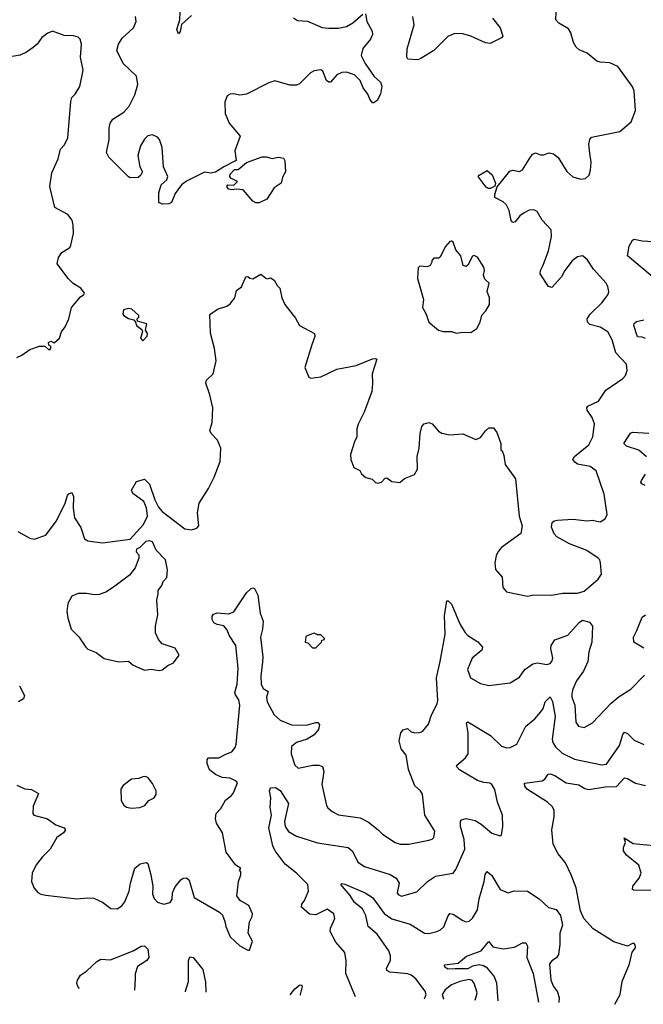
# Model space of a CAD drawing. Extents: x 1443846 to 1577407, y 839182 to 927291.
# Tile 268 of 535: x 1529852 to 1533712, y 839895 to 845986. Entities that reach past the tile are written whole.
import ezdxf

# ---------------------------------------------------------------- set-up
doc = ezdxf.new("R2010")
doc.units = 0

msp = doc.modelspace()

# ---------------------------------------------------------------- linework, layer by layer
at = {"layer": '0CON20XD'}
for points in [[(1530915, 846012), (1530853.9, 845956.1), (1530845, 845912.5), (1530835, 845897.5), (1530824.4, 845925), (1530842.7, 845985), (1530851.2, 846175)], [(1529840.2, 842820.2), (1529915, 842778.8), (1529942.3, 842772.3), (1530015, 842796.2), (1530080.6, 842885), (1530133.5, 842995), (1530147.7, 843042.3), (1530156.4, 843053.6), (1530175, 843060), (1530185.7, 843035.7), (1530182.5, 842965), (1530190.8, 842905), (1530230, 842845), (1530254.3, 842775), (1530275, 842762.2), (1530316.7, 842755), (1530365, 842748.6), (1530537, 842773), (1530617.8, 842862.2), (1530642.5, 842915), (1530636.7, 842966.7), (1530620, 843005), (1530552.5, 843055), (1530543.8, 843075), (1530575, 843128.8), (1530625, 843143.3), (1530655, 843112.5), (1530688.9, 843015), (1530711.1, 842971.1), (1530733.1, 842943.1), (1530875, 842836.2), (1530915, 842830), (1530949.3, 842840.7), (1530960, 842855), (1530952.5, 842935), (1530962.9, 842995), (1531020.6, 843085), (1531056.7, 843155), (1531093.2, 843253.2), (1531097.8, 843335), (1531075.8, 843385), (1531038, 843425), (1531029.2, 843445), (1531042.9, 843495), (1531047.1, 843585), (1531030, 843665), (1531003.6, 843736.4), (1531007.5, 843755), (1531050, 843795), (1531068.8, 843875), (1531057.7, 843952.3), (1531033, 844047), (1531028.3, 844161.7), (1531075.8, 844194.2), (1531135, 844213.3), (1531155, 844227.5), (1531183.3, 844265), (1531195, 844310), (1531225, 844332.5), (1531252.5, 844395), (1531265, 844396.7), (1531276.4, 844386.4), (1531295, 844383.3), (1531345, 844411.2), (1531375, 844386.7), (1531385, 844383.3), (1531405, 844388.8), (1531426.7, 844375), (1531445, 844342.5), (1531462.5, 844325), (1531473.8, 844265), (1531493.8, 844225), (1531558.8, 844138.8), (1531583.8, 844095), (1531676.7, 844045), (1531678.8, 844025), (1531661.2, 843975), (1531617.5, 843835), (1531642.5, 843775), (1531655, 843767.5), (1531715, 843777.5), (1531815, 843823.3), (1531935, 843846.7), (1532035, 843888), (1532055, 843890), (1532062.5, 843885), (1532033.8, 843795), (1532036.7, 843735), (1532030.8, 843685), (1531985, 843557.5), (1531946.1, 843483.9), (1531938.8, 843455), (1531938.8, 843405), (1531923.8, 843375), (1531900, 843295), (1531902.5, 843265), (1531920, 843215), (1531956.4, 843196.4), (1531967, 843177), (1531993.9, 843153.9), (1532033.6, 843143.6), (1532055, 843122.5), (1532069.3, 843119.3), (1532092.5, 843125), (1532115, 843150), (1532125, 843152.5), (1532155, 843130), (1532205, 843122.5), (1532233, 843147), (1532295, 843172.5), (1532313.3, 843205), (1532313, 843283), (1532324, 843335), (1532330, 843425), (1532341.7, 843468.3), (1532355, 843486.7), (1532385, 843493.3), (1532405, 843486.7), (1532445, 843440), (1532465, 843428.8), (1532515, 843418), (1532595, 843423.8), (1532675, 843388.8), (1532705, 843401.2), (1532735, 843443.3), (1532755, 843460), (1532785, 843460), (1532805, 843432.5), (1532830, 843365), (1532830, 843325), (1532838.3, 843318.3), (1532849.3, 843289.3), (1532856.7, 843235), (1532920, 843145), (1532943.8, 842915), (1532961.2, 842855), (1532953.3, 842806.7), (1532835, 842720), (1532814.3, 842695.7), (1532801.7, 842668.3), (1532792, 842625), (1532796.7, 842585), (1532837.7, 842537.7), (1532842.3, 842472.3), (1532865, 842446.7), (1532995, 842420), (1533035, 842428), (1533145, 842426.2), (1533212.5, 842437.5), (1533305, 842438.9), (1533345, 842450), (1533433.3, 842525), (1533452.5, 842555), (1533447.5, 842625), (1533442.5, 842645), (1533432.5, 842655), (1533362.7, 842702.7), (1533255, 842744), (1533175.9, 842785.9), (1533160, 842805), (1533143, 842847), (1533147.5, 842875), (1533160, 842885), (1533180.5, 842889.5), (1533275, 842895.6), (1533365, 842886), (1533395, 842890), (1533445, 842878.8), (1533475, 842897.5), (1533487.5, 842925), (1533469.7, 843049.7), (1533420, 843195), (1533382.2, 843222.2), (1533305, 843237.1), (1533287.9, 843247.9), (1533276, 843265), (1533286.7, 843283.3), (1533374, 843355), (1533399.2, 843405), (1533409.4, 843485), (1533395.6, 843525), (1533365, 843570), (1533362.5, 843585), (1533368, 843595), (1533434, 843625), (1533480, 843695), (1533585, 843766.2), (1533601.2, 843785), (1533612, 843815), (1533607.5, 843855), (1533542.5, 843925), (1533518.9, 844005), (1533491.9, 844055), (1533445, 844083.8), (1533380.3, 844100.3), (1533365.4, 844115.4), (1533364.7, 844135.3), (1533382.1, 844165), (1533455.7, 844235), (1533494, 844285), (1533499.2, 844305), (1533492, 844335), (1533481.2, 844355), (1533402.8, 844442.8), (1533365, 844502), (1533335, 844525.8), (1533305, 844518.1), (1533270.6, 844495), (1533225.5, 844435), (1533205, 844394.3), (1533145, 844328.8), (1533125, 844336.2), (1533074.1, 844414.1), (1533076.2, 844435), (1533092.8, 844467.2), (1533125.5, 844555), (1533143.3, 844645), (1533141.4, 844685), (1533085.3, 844745.3), (1533055, 844798.6), (1533035, 844810.6), (1533005, 844808.5), (1532975, 844791.8), (1532948.3, 844771.7), (1532918.8, 844735), (1532905, 844731.2), (1532894.5, 844744.5), (1532882.5, 844805), (1532863.3, 844843.3), (1532845, 844860), (1532793.3, 844885), (1532792.1, 844905), (1532807.7, 844952.3), (1532885, 845048.1), (1532905, 845055.7), (1532945, 845046), (1532965, 845058), (1533015, 845140), (1533027.5, 845155), (1533045, 845163.3), (1533075, 845150), (1533095, 845150), (1533128.3, 845161.7), (1533155, 845156), (1533185, 845133.8), (1533237.6, 845047.6), (1533275, 845014.2), (1533325, 844999.2), (1533355, 845003.8), (1533376.7, 845025), (1533385.9, 845054.1), (1533388.6, 845105), (1533380.3, 845160.3), (1533374.4, 845215), (1533380.8, 845245), (1533391.2, 845258.8), (1533566.7, 845295), (1533636.2, 845353.8), (1533663.1, 845425), (1533654.4, 845545), (1533642.9, 845575), (1533555, 845695.8), (1533505, 845718.6), (1533445, 845722.7), (1533425, 845730), (1533365, 845778.9), (1533315, 845798.6), (1533295.8, 845815), (1533280, 845845), (1533264.2, 845905), (1533249.6, 845929.6), (1533190, 845965), (1533171.2, 845985), (1533172, 846035)], [(1531993, 846023), (1532001.2, 845975), (1532033.3, 845915), (1532036.2, 845895), (1532023.3, 845865), (1531975, 845807.5), (1531966, 845765), (1531990, 845715), (1532046, 845635), (1532085, 845600), (1532093.8, 845575), (1532086, 845525), (1532065, 845486.7), (1532045, 845472.5), (1532035, 845472.5), (1532018.8, 845495), (1532006, 845525), (1531977.1, 845565), (1531960.2, 845610.2), (1531925, 845644.4), (1531875, 845661.5), (1531845, 845659.5), (1531815.5, 845644.5), (1531775, 845600), (1531765, 845598.8), (1531750.3, 845610.3), (1531728.3, 845668.3), (1531715, 845676.2), (1531675, 845669.2), (1531652.4, 845657.6), (1531585, 845590), (1531565, 845580.8), (1531525, 845581.1), (1531432.3, 845607.7), (1531395, 845596.2), (1531255.7, 845524.3), (1531215, 845518.6), (1531175, 845528), (1531154.2, 845525.8), (1531135.8, 845514.2), (1531122.5, 845475), (1531124.4, 845405), (1531148, 845345), (1531217.5, 845265), (1531184, 845175), (1531192.5, 845115), (1531115, 845075.5), (1531065, 845041.9), (1531035, 845035.6), (1530995, 845042), (1530885, 844987.5), (1530854, 844965), (1530815, 844910), (1530792.5, 844855), (1530775, 844846.7), (1530733.9, 844843.9), (1530713.3, 844855), (1530713.3, 844915), (1530727.5, 844965), (1530762.5, 844995), (1530768.8, 845015), (1530743.3, 845075), (1530734.2, 845195), (1530718, 845245), (1530705, 845260), (1530675, 845273.3), (1530645, 845266.7), (1530625, 845246.7), (1530600.8, 845205), (1530584.2, 845145), (1530595.9, 845075.9), (1530612.5, 845045), (1530602.5, 845025), (1530585, 845010), (1530535, 845007.5), (1530525, 845013.3), (1530403.3, 845135), (1530390, 845165), (1530405.8, 845244.2), (1530405.8, 845315), (1530412.5, 845345), (1530428.8, 845371.2), (1530496.2, 845413.8), (1530529.1, 845450.9), (1530565, 845521.2), (1530584.4, 845585.6), (1530575, 845636.7), (1530492.5, 845715), (1530453.3, 845795), (1530464.5, 845835.5), (1530487.4, 845872.6), (1530556, 845935), (1530573.8, 845975), (1530568.8, 846005)], [(1531547.3, 845997.3), (1531571.2, 845981.2), (1531633.3, 845976.7), (1531725, 845938), (1531765, 845932.5), (1531825, 845933.8), (1531875, 845943.8), (1531915, 845966.2), (1531975, 846020)], [(1532778.8, 845995), (1532826, 845935), (1532842.5, 845885), (1532835, 845873.3), (1532765, 845838.8), (1532735, 845843.8), (1532644.4, 845884.4), (1532595, 845899.4), (1532545, 845900), (1532501.7, 845881.7), (1532416.2, 845795), (1532335, 845746), (1532315, 845736.7), (1532255, 845742.5), (1532247.5, 845755), (1532250, 845805), (1532293.3, 845955), (1532286.2, 846005)], [(1529835, 843896.2), (1529865, 843910), (1529915, 843945.6), (1529975, 843966), (1530007, 843967), (1530030, 843945), (1530040, 843945), (1530047.5, 843965), (1530031.7, 843971.7), (1530030.7, 843989.3), (1530045, 843996.2), (1530065, 843987.5), (1530098.8, 844015), (1530110, 844055), (1530133.8, 844085), (1530156, 844135), (1530173.8, 844205), (1530228.3, 844271.7), (1530250, 844285), (1530252.5, 844295), (1530230, 844325), (1530184.2, 844354.2), (1530155, 844383.3), (1530083.8, 844475), (1530093.3, 844515), (1530112.5, 844545), (1530163, 844577), (1530169.5, 844590.5), (1530185.8, 844664.2), (1530184, 844715), (1530176, 844745), (1530150.9, 844780.9), (1530070, 844825), (1530039.2, 844955), (1530052.1, 845037.9), (1530090.6, 845125), (1530104.4, 845185), (1530128.8, 845211.2), (1530149.5, 845255), (1530169.4, 845479.4), (1530174.4, 845505), (1530195.8, 845525), (1530225, 845573.3), (1530244.1, 845674.1), (1530228.6, 845755), (1530233.8, 845835), (1530226.7, 845865), (1530215, 845877.5), (1530185, 845886.7), (1530127.3, 845887.3), (1530055, 845914.2), (1530026.8, 845903.2), (1529988.8, 845875), (1529960, 845835), (1529935, 845812.9), (1529894, 845785), (1529855, 845767.5), (1529755, 845750.8)], [(1531335, 844853.3), (1531313.9, 844853.9), (1531295, 844863.3), (1531235, 844933.3), (1531195, 844937.5), (1531165, 844932.5), (1531145, 844937.5), (1531133.3, 844955), (1531140, 844965), (1531177, 844963), (1531200, 844985), (1531160, 845005), (1531152.5, 845015), (1531155, 845030), (1531181.7, 845058.3), (1531205, 845060), (1531255, 845102.5), (1531353.2, 845136.8), (1531377.3, 845137.3), (1531415, 845126.7), (1531455, 845136.2), (1531485, 845130), (1531493, 845113), (1531496.7, 845045), (1531478.3, 845011.7), (1531470, 844975), (1531427.5, 844945), (1531382.5, 844875), (1531335, 844853.3)], [(1532765, 844941.6), (1532751.8, 844941.8), (1532740, 844950), (1532690, 845015), (1532695.7, 845024.3), (1532745, 845052), (1532777.1, 845027.1), (1532797.5, 844975), (1532793, 844957), (1532765, 844941.6)], [(1533767.5, 844397.5), (1533613.8, 844525), (1533623.5, 844585), (1533645, 844622.7), (1533655, 844628.8), (1533705, 844618.4), (1533775.8, 844614.2)], [(1532555, 844046.7), (1532595, 844053.3), (1532645, 844050), (1532682.5, 844075), (1532702.5, 844115), (1532711.7, 844158.3), (1532736.7, 844185), (1532760, 844225), (1532760, 844265), (1532746.2, 844305), (1532757.5, 844355), (1532731.2, 844381.2), (1532723.3, 844405), (1532728.6, 844435), (1532724.2, 844455), (1532685, 844516.7), (1532665, 844527.5), (1532655, 844523.3), (1532625, 844466.7), (1532615, 844460), (1532597.5, 844465), (1532582, 844525), (1532552.3, 844562.3), (1532535, 844608.8), (1532525, 844615.7), (1532515, 844614), (1532485, 844580), (1532455, 844516.7), (1532445, 844510), (1532415, 844510), (1532403, 844497), (1532403.3, 844485), (1532392.5, 844465), (1532375, 844456.7), (1532328.3, 844461.7), (1532318.3, 844451.7), (1532313.8, 844385), (1532351.2, 844255), (1532345.7, 844205), (1532367.8, 844165), (1532383.7, 844113.7), (1532445, 844066.2), (1532472.5, 844057.5), (1532525, 844057.5), (1532555, 844046.7)], [(1530615, 844000), (1530641.7, 844028.3), (1530642.5, 844045), (1530630, 844065), (1530640, 844105), (1530581.7, 844121.7), (1530580, 844135), (1530590, 844145), (1530590, 844155), (1530546.1, 844196.1), (1530525, 844200), (1530495, 844190), (1530490, 844165), (1530497.5, 844155), (1530525, 844136.7), (1530558.8, 844128.8), (1530570, 844115), (1530574.2, 844094.2), (1530608.3, 844068.3), (1530612.5, 844055), (1530600, 844015), (1530615, 844000)], [(1533725, 844013.8), (1533705, 844022.9), (1533675, 844024.2), (1533654, 844095), (1533654.4, 844105.6), (1533670.2, 844119.8), (1533715, 844129.2)], [(1533731.7, 843281.7), (1533683.6, 843323.6), (1533608.4, 843348.4), (1533590.5, 843365), (1533632, 843428), (1533645, 843434.4), (1533745, 843428.1)], [(1533723.9, 843103.9), (1533701.9, 843115), (1533696.9, 843125), (1533700, 843135), (1533725.5, 843175)], [(1530715, 841960), (1530735, 841963.3), (1530769.3, 841990.7), (1530805, 842007.5), (1530840, 842055), (1530815, 842098.8), (1530734.1, 842124.1), (1530711.7, 842151.7), (1530693.2, 842193.2), (1530693.1, 842235), (1530708.1, 842305), (1530700, 842395), (1530710, 842435), (1530708.8, 842455), (1530731.2, 842485), (1530739.5, 842510.5), (1530762, 842535), (1530766.8, 842583.2), (1530754.2, 842645), (1530696, 842705), (1530675, 842756.2), (1530655, 842762), (1530632.3, 842757.7), (1530595, 842720), (1530575, 842710), (1530573.6, 842693.6), (1530590, 842675), (1530590, 842655), (1530566.7, 842595), (1530531.2, 842548.8), (1530433.8, 842475), (1530385, 842443.8), (1530345, 842430), (1530315, 842427.1), (1530265, 842435.7), (1530215, 842435.7), (1530175, 842419.2), (1530149.2, 842375), (1530144, 842325), (1530149.2, 842285), (1530171.2, 842215), (1530217.4, 842167.4), (1530261.2, 842105), (1530275, 842091.2), (1530325, 842071.2), (1530375, 842034), (1530465, 842013.3), (1530525, 842017.5), (1530555, 841992.5), (1530625, 841962.5), (1530665, 841967.5), (1530715, 841960)], [(1529835, 841251.2), (1529885, 841228), (1529925, 841224), (1529968.3, 841198.3), (1529935, 841120), (1529934, 841075), (1529940, 841065), (1530025, 841041.4), (1530075, 841004.4), (1530126.9, 840986.9), (1530136.2, 840975), (1530123.8, 840955), (1530082.6, 840927.4), (1530041.1, 840855), (1529992, 840805), (1529955, 840756.7), (1529928.8, 840705), (1529926.1, 840653.9), (1529942.4, 840612.4), (1529965, 840586.2), (1529983.3, 840575), (1530015, 840570), (1530205, 840547.5), (1530275, 840554.3), (1530311.7, 840551.7), (1530365, 840525.8), (1530417, 840487), (1530455, 840485.8), (1530485, 840504.2), (1530502.4, 840527.6), (1530530, 840595), (1530538.1, 840645), (1530565, 840736.7), (1530597.3, 840762.7), (1530635, 840771.2), (1530645.8, 840765), (1530664.5, 840695), (1530675.7, 840625), (1530675, 840576.7), (1530685, 840550), (1530705, 840527.1), (1530745, 840514.2), (1530783.3, 840525), (1530795.6, 840544.4), (1530798.6, 840585), (1530815, 840621.2), (1530850, 840665), (1530865, 840676), (1530885, 840676.2), (1530901.7, 840661.7), (1530931.4, 840555), (1531088.8, 840465), (1531106.6, 840446.6), (1531122.1, 840407.9), (1531128.5, 840375), (1531155, 840311.2), (1531215, 840256.7), (1531265, 840230), (1531275, 840230), (1531292.5, 840285), (1531266.7, 840335), (1531273.8, 840405), (1531291.7, 840438.3), (1531292.5, 840455), (1531271.2, 840505), (1531215.9, 840535.9), (1531196.7, 840565), (1531206.7, 840655), (1531220, 840695), (1531220, 840715), (1531212.5, 840725), (1531220, 840735), (1531188.3, 840758.3), (1531130, 840835), (1531106.9, 840955), (1531070, 841015), (1531063.1, 841045), (1531068, 841075), (1531098, 841105), (1531125, 841157.5), (1531163.9, 841186.1), (1531175, 841202.5), (1531200, 841265), (1531192.5, 841275), (1531155, 841294.4), (1531105, 841297.5), (1531065, 841315.6), (1531026.2, 841346.2), (1531011.5, 841385), (1531011.5, 841408.5), (1531020.6, 841419.4), (1531085, 841418.6), (1531127.3, 841442.7), (1531165, 841455.7), (1531185, 841482.9), (1531191.3, 841505), (1531213.8, 841745), (1531208.1, 841778.1), (1531188.2, 841808.2), (1531184.5, 841824.5), (1531198, 841875), (1531203.4, 841975), (1531189.1, 842115), (1531150, 842175), (1531134.4, 842214.4), (1531115, 842236.2), (1531075, 842244.2), (1531053.8, 842255), (1531043.3, 842275), (1531043.8, 842295), (1531052, 842308), (1531074.1, 842315.9), (1531145, 842311.2), (1531178.3, 842321.7), (1531255, 842440), (1531285, 842467.1), (1531295, 842471.4), (1531305, 842467.5), (1531326.9, 842425), (1531340.5, 842315), (1531358.5, 842265), (1531355.5, 842215), (1531343.6, 842165), (1531357.7, 842045), (1531355, 842013.3), (1531344.3, 841925), (1531347.1, 841875), (1531358.3, 841848.3), (1531390.4, 841830.4), (1531379.6, 841795), (1531384.7, 841765), (1531426.2, 841685), (1531465, 841652.3), (1531533.5, 841623.5), (1531628.2, 841621.8), (1531685, 841638.6), (1531697.1, 841637.1), (1531707.5, 841625), (1531701.5, 841595), (1531675, 841562.2), (1531632, 841535), (1531566.2, 841513.8), (1531535, 841490), (1531531.5, 841445), (1531555, 841373.3), (1531575, 841356.2), (1531665.8, 841374.2), (1531705, 841374.2), (1531725.6, 841365.6), (1531734, 841335), (1531721.2, 841255), (1531751.4, 841125), (1531759.7, 841109.7), (1531786.9, 841086.9), (1531825, 841067.5), (1531958.6, 841048.6), (1532011.1, 841021.1), (1532071.4, 840975), (1532097.4, 840947.4), (1532176.6, 840896.6), (1532207.5, 840885), (1532260, 840885), (1532385, 840910), (1532404.2, 840915.8), (1532415, 840927.5), (1532422, 840965), (1532359.4, 841065), (1532346.2, 841195), (1532333.3, 841215), (1532297.1, 841247.1), (1532257.6, 841347.6), (1532243.3, 841435), (1532213.3, 841475), (1532201.2, 841525), (1532211.2, 841575), (1532225, 841592.5), (1532251.7, 841601.7), (1532275, 841580), (1532295, 841573.8), (1532325, 841576), (1532345, 841583.3), (1532382.7, 841627.3), (1532400, 841685), (1532435, 841753.3), (1532440, 841775), (1532432.3, 841915), (1532455.3, 842014.7), (1532485.3, 842184.7), (1532482.4, 842297.6), (1532495, 842390), (1532505, 842390), (1532525, 842370), (1532577.8, 842245), (1532607, 842197), (1532625, 842177.1), (1532686.8, 842136.8), (1532716.7, 842105), (1532712.5, 842085), (1532652.9, 842035), (1532624.2, 841965), (1532642.5, 841915), (1532705, 841880), (1532755, 841866.2), (1532887.2, 841882.8), (1532945, 841919.2), (1532979.2, 841965), (1533028.6, 842001.4), (1533057.4, 842007.4), (1533115, 841996.7), (1533135, 842003.1), (1533145.6, 842015), (1533150.9, 842035), (1533139.6, 842095), (1533142.5, 842115), (1533165, 842150), (1533205.5, 842164.5), (1533245, 842177.5), (1533315, 842257.5), (1533335, 842270.6), (1533378, 842258), (1533396.7, 842235), (1533393.2, 842135), (1533374.1, 842075), (1533368.7, 842015), (1533342.3, 841955), (1533298.8, 841895), (1533275.3, 841844.7), (1533268.5, 841815), (1533268.9, 841795), (1533287.1, 841745), (1533295, 841640), (1533310, 841615), (1533345, 841606.2), (1533396.7, 841635), (1533512.2, 841757.8), (1533562, 841798), (1533635.5, 841844.5), (1533719.7, 841930.3)], [(1533715, 842098.1), (1533653.3, 842135), (1533650.9, 842165), (1533672.7, 842207.3), (1533705, 842290), (1533725, 842304)], [(1531685, 842100), (1531720, 842135), (1531721.7, 842148.3), (1531738.3, 842151.7), (1531738.3, 842158.3), (1531715, 842180), (1531695, 842180), (1531675, 842190), (1531630, 842175), (1531623, 842167), (1531620, 842135), (1531635, 842130), (1531665, 842100), (1531685, 842100)], [(1529851.2, 841865), (1529881.2, 841805), (1529875.5, 841784.5), (1529845, 841766.2)], [(1531931.2, 839941.7), (1531871.4, 840085), (1531872.7, 840162.7), (1531864.3, 840214.3), (1531809.1, 840279.1), (1531774.3, 840344.3), (1531775.7, 840365), (1531802.2, 840425), (1531795.6, 840455), (1531755, 840484), (1531685, 840448.8), (1531645, 840452.1), (1531595.7, 840495), (1531598.6, 840515), (1531615, 840536), (1531639.6, 840595), (1531636.2, 840635), (1531565.3, 840705), (1531495, 840762.5), (1531432.4, 840845), (1531418.4, 840875), (1531393.5, 840986.5), (1531411.2, 841065), (1531402.5, 841115), (1531407.3, 841172.7), (1531398.6, 841215), (1531405, 841233.3), (1531435, 841235.6), (1531465, 841216.7), (1531516.9, 841136.9), (1531490.5, 841025), (1531496.2, 840995), (1531515, 840964.7), (1531565, 840934.7), (1531695, 840893.3), (1531885, 840864.3), (1531912.3, 840842.3), (1531944.4, 840775), (1531986.3, 840746.3), (1532145, 840697.3), (1532182.5, 840675), (1532200, 840645), (1532189.4, 840585), (1532195, 840574.3), (1532215, 840564.4), (1532309.7, 840590.3), (1532375.8, 840655), (1532425, 840687.1), (1532535, 840706), (1532552.4, 840727.6), (1532606.4, 840855), (1532602.1, 840915), (1532580.7, 840995), (1532580.5, 841025), (1532586, 841035), (1532615, 841043.5), (1532671.2, 841031.2), (1532709.1, 841009.1), (1532775, 840954), (1532825, 840937.5), (1532835, 840940), (1532842, 840995), (1532840.6, 841065), (1532808.9, 841145), (1532793.3, 841223.3), (1532775, 841254.3), (1532762.5, 841262.5), (1532725, 841266.4), (1532685, 841280), (1532574, 841345), (1532556.2, 841365), (1532556.7, 841375), (1532610.9, 841419.1), (1532627.5, 841445), (1532628.9, 841575), (1532617.5, 841635), (1532625, 841642.5), (1532767.1, 841557.1), (1532835, 841492), (1532865, 841481.2), (1532887.3, 841482.7), (1532929.2, 841505), (1532985, 841615.8), (1533039.8, 841660.2), (1533077, 841703), (1533091.8, 841725), (1533105, 841765.8), (1533135, 841796.7), (1533148.8, 841768.8), (1533166.8, 841675), (1533148.3, 841535), (1533151.4, 841515), (1533167.7, 841487.7), (1533209, 841449), (1533285, 841411.1), (1533455, 841375.6), (1533485, 841380.6), (1533565.4, 841495), (1533585, 841563.3), (1533595, 841579.2), (1533615, 841570.6), (1533655, 841529.5), (1533715, 841501.4)], [(1530545, 841107.5), (1530595, 841112.5), (1530626.1, 841123.9), (1530652.5, 841155), (1530685, 841172.5), (1530696.4, 841193.6), (1530697.5, 841215), (1530675, 841260), (1530646.4, 841296.4), (1530633, 841303), (1530615, 841302.5), (1530589.3, 841290.7), (1530545, 841286.7), (1530491.7, 841248.3), (1530478.8, 841225), (1530480, 841155), (1530496.1, 841126.1), (1530514.1, 841114.1), (1530545, 841107.5)], [(1533536, 839894.6), (1533569.2, 839955), (1533581.9, 840035), (1533626.2, 840145), (1533643.8, 840216.2), (1533662.5, 840245), (1533661.7, 840261.7), (1533655, 840270), (1533645, 840270), (1533615, 840253.3), (1533530.3, 840280.3), (1533402.1, 840362.1), (1533343.3, 840425), (1533323, 840473), (1533295.6, 840615), (1533264.5, 840695), (1533230.1, 840770.1), (1533185.3, 840825.3), (1533153.8, 840885), (1533146.4, 840973.6), (1533160.8, 841055), (1533160, 841095), (1533147.6, 841117.6), (1533119.1, 841145), (1532994.5, 841224.5), (1532978, 841245), (1532977, 841263), (1533085, 841277.7), (1533101.6, 841288.4), (1533122.6, 841317.4), (1533135, 841320), (1533165, 841310), (1533234.2, 841265), (1533312.8, 841252.8), (1533349.4, 841229.4), (1533375, 841223.9), (1533475, 841239.7), (1533545, 841242.5), (1533595, 841296.5), (1533615, 841292.5), (1533662.9, 841262.9), (1533725, 841247.3)], [(1533765, 840598.9), (1533651.3, 840601.3), (1533644, 840605), (1533646.9, 840625), (1533685.6, 840675), (1533698.6, 840705), (1533684.4, 840755), (1533607.6, 840817.6), (1533589.4, 840845), (1533588.6, 840865), (1533602, 840895), (1533593.3, 840925), (1533648.6, 840888.6), (1533795, 840875.3)], [(1532358, 839929.2), (1532367.5, 839955), (1532362.5, 839975), (1532305, 840051.4), (1532275, 840074.4), (1532255, 840082.2), (1532142.5, 840092.5), (1532123.8, 840103.8), (1532122.4, 840117.6), (1532146.7, 840165), (1532147.8, 840195), (1532137.3, 840225), (1532065, 840328.2), (1532009.5, 840375), (1531994.7, 840445), (1531973.1, 840485), (1531924.1, 840524.1), (1531898.3, 840568.3), (1531840, 840635), (1531845, 840642.5), (1531865, 840636.9), (1531990.8, 840585), (1532035.5, 840555), (1532065.3, 840515.3), (1532107.1, 840457.1), (1532155, 840423.4), (1532269.4, 840389.4), (1532356.7, 840335), (1532385, 840333.1), (1532433.3, 840345), (1532457.5, 840355), (1532477.1, 840372.9), (1532501.2, 840438.8), (1532515, 840456.9), (1532535, 840453.1), (1532595, 840412.9), (1532615, 840405.8), (1532635, 840408.6), (1532655, 840426.9), (1532685, 840480), (1532696.4, 840546.4), (1532727.8, 840655), (1532732.6, 840697.4), (1532745, 840715.8), (1532775, 840690.8), (1532825, 840604), (1532875, 840583.3), (1532912.7, 840597.3), (1532995, 840593.8), (1533066.9, 840546.9), (1533125, 840494.4), (1533171.7, 840481.7), (1533198.8, 840445), (1533210.8, 840385), (1533196, 840335), (1533196.2, 840265), (1533187, 840203), (1533175, 840181.2), (1533145, 840164.3), (1533131.5, 840145), (1533139.6, 840045), (1533156.7, 840005), (1533181.5, 839971.5), (1533191.8, 839935), (1533189.6, 839904.8)], [(1530221.5, 839991.8), (1530212.9, 840005), (1530206.9, 840025), (1530210.6, 840045), (1530229.2, 840075), (1530265, 840098.9), (1530329.7, 840160.3), (1530355, 840174), (1530415, 840168.8), (1530555, 840225.6), (1530605, 840254.2), (1530625.7, 840255.7), (1530645.8, 840235), (1530652, 840185), (1530638.8, 840165), (1530582.3, 840127.7), (1530567.6, 840082.4), (1530566.2, 840055), (1530561.8, 839981.8)], [(1532814.2, 839915.8), (1532805.2, 840025.2), (1532788.8, 840068.8), (1532748.2, 840118.2), (1532723.1, 840133.1), (1532695, 840139.5), (1532655, 840131.1), (1532625, 840113.7), (1532546.4, 840113.6), (1532501.7, 840111.7), (1532483.8, 840125), (1532480.7, 840139.3), (1532565, 840148.8), (1532617.3, 840192.7), (1532708.5, 840225), (1532755, 840283.3), (1532781.2, 840251.2), (1532845, 840238.6), (1532915, 840247.2), (1532965, 840274.3), (1532985.5, 840275.5), (1532995.5, 840255), (1532991.5, 840185), (1533029.5, 840085), (1533063.3, 839908.5)], [(1530877.6, 839972.6), (1530877.9, 839975), (1530896.4, 840035), (1530896, 840164), (1530905, 840187.5), (1530925, 840183.3), (1530985, 840110), (1531002, 840032), (1531004.7, 839968.8)], [(1531526.2, 839953.6), (1531555, 839990), (1531585, 840013.8), (1531595.9, 840015.9), (1531600, 840005), (1531588.9, 839955), (1531589.4, 839951.7)], [(1532670.3, 839920), (1532684.3, 839965), (1532665, 840026.2), (1532652.2, 840042.2), (1532635, 840048.6), (1532576.7, 840036.7), (1532525.5, 840015), (1532486.5, 839985), (1532467.1, 839955), (1532475, 839928), (1532477.5, 839925.7)]]:
    msp.add_lwpolyline(points, dxfattribs=at)

doc.saveas('drawing.dxf')
